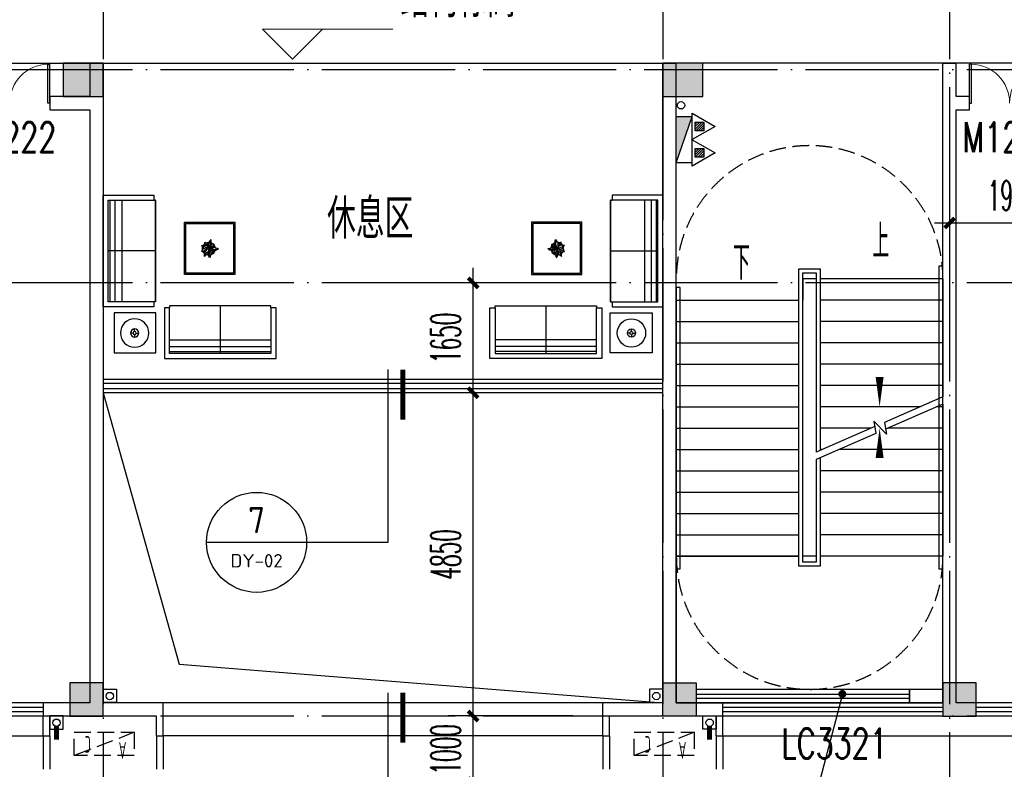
# Model space of a CAD drawing. Extents: x 1779708 to 7299578, y -1121471 to 88434.
# Tile 409 of 656: x 4607716 to 4622488, y -974643 to -963393. Entities that reach past the tile are written whole.
import ezdxf
from ezdxf.enums import TextEntityAlignment as Align

# ---------------------------------------------------------------- set-up
doc = ezdxf.new("R2010")
doc.units = 0
doc.header["$LTSCALE"] = 1000
doc.header["$MEASUREMENT"] = 0
doc.linetypes.add('DASH', pattern=[0.35, 0.25, -0.1])
doc.linetypes.add('DOTE', pattern=[2.42, 2, -0.2, 0.02, -0.2])
doc.layers.get('0').update_dxf_attribs({"linetype": 'CONTINUOUS'})
doc.layers.get('Defpoints').update_dxf_attribs({"linetype": 'CONTINUOUS'})
for name, color, linetype in [('11111111111111111111111111111', 50, 'DASH'), ('DIM_IDEN', 3, 'CONTINUOUS'), ('DIM_LEAD', 3, 'CONTINUOUS'), ('DIM_SYMB', 3, 'CONTINUOUS'), ('DIM_污水', 3, 'CONTINUOUS'), ('DOTE', 1, 'DOTE'), ('EQUIP_灭火器', 7, 'CONTINUOUS'), ('FUR', 9, 'CONTINUOUS'), ('P_PS_DIM', 1, 'CONTINUOUS'), ('PIPE-雨水', 4, 'CONTINUOUS'), ('PUB_DIM', 3, 'CONTINUOUS'), ('PUB_TEXT', 7, 'CONTINUOUS'), ('SPACE', 7, 'CONTINUOUS'), ('STAIR', 2, 'CONTINUOUS'), ('WALL', 255, 'CONTINUOUS'), ('WINDOW', 2, 'CONTINUOUS'), ('WINDOW_TEXT', 7, 'CONTINUOUS'), ('修改', 6, 'CONTINUOUS'), ('墙柱', 2, 'CONTINUOUS'), ('室外构件', 4, 'CONTINUOUS'), ('栏杆', 6, 'CONTINUOUS'), ('看线', 3, 'CONTINUOUS'), ('空调机位表示', 70, 'CONTINUOUS'), ('道路', 33, 'CONTINUOUS')]:
    doc.layers.add(name, color=color, linetype=linetype)
doc.layers.add('DIM_ELEV', color=3, linetype='CONTINUOUS', lineweight=13)
doc.styles.add('_TCH_DIM', font='SIMPLEX.shx', dxfattribs={"width": 0.7, "bigfont": 'GBCBIG.shx'})
doc.styles.add('_TCH_DIM_T3', font='SIMPLEX.shx', dxfattribs={"width": 0.494118, "bigfont": 'GBCBIG.shx'})
doc.styles.add('_TCH_SPACE', font='SIMPLEX', dxfattribs={"height": 5, "bigfont": 'GBCBIG'})
doc.styles.add('_TCH_WINDOW', font='SIMPLEX', dxfattribs={"height": 3.5, "bigfont": 'GBCBIG'})
doc.styles.get("Standard").update_dxf_attribs({"font": 'GBENOR', "bigfont": 'GBCBIG'})
doc.dimstyles.new('_TCH_ARCH&&150', dxfattribs={"dimtxt": 446.25, "dimasz": 150, "dimexe": 375, "dimexo": 450, "dimgap": 189.375, "dimtad": 1, "dimdec": 0, "dimzin": 0, "dimdsep": 46, "dimtxsty": '_TCH_DIM_T3', "dimblk": 'ARCHTICK', "dimcen": 0.09, "dimdle": 225, "dimclrt": 7, "dimazin": 2, "dimtfac": 1, "dimtdec": 0, "dimtix": 1, "dimtmove": 2, "dimatfit": 3, "dimfxl": 250, "dimtolj": 1, "dimtzin": 0, "dimarcsym": 0})

# ---------------------------------------------------------------- blocks, each defined once
blk = doc.blocks.new('A$C159220C3')
at = {"layer": 'DOTE'}
for p, q in [((42800, 149200), (42800, 7200)), ((51200, 149200), (51200, 7200)), ((55500, 149200), (55500, 7200)), ((86800, 105900), (7200, 105900)), ((86800, 102700), (7200, 102700)), ((86800, 96200), (7200, 96200))]:
    blk.add_line(p, q, dxfattribs=at)
blk = doc.blocks.new('A$C46E9187A')
at = {"layer": '空调机位表示', "linetype": 'DASH'}
blk.add_lwpolyline([(0, 0), (0, 350), (900, 350), (900, 0)], close=True, dxfattribs=at)
blk.add_lwpolyline([(0, 0), (900, 350)], dxfattribs=at)
at = {"layer": '空调机位表示', "width": 0.6}
for s, p in [('A', (118, 145)), ('C', (651, 55))]:
    blk.add_text(s, height=250, dxfattribs=at).set_placement(p)
blk = doc.blocks.new('A$C66903B95')
at = {"layer": '墙柱'}
h = blk.add_hatch(color=256, dxfattribs=at)
h.paths.add_polyline_path([(24950, 51000), (25450, 51000), (25450, 50500), (24950, 50500)])
h.paths.add_polyline_path([(66900, 12800), (67500, 12800), (67500, 13400), (66900, 13400)])
h.paths.add_polyline_path([(16600, 12800), (17100, 12800), (17100, 13300), (16600, 13300)])
h.paths.add_polyline_path([(27130, 15100), (27130, 15400), (26330, 15400), (26330, 15100)])
h.paths.add_polyline_path([(54500, 0), (55000, 0), (55000, 500), (54500, 500)])
h.paths.add_polyline_path([(16600, 51000), (17100, 51000), (17100, 50500), (16600, 50500)])
h.paths.add_polyline_path([(42000, 41700), (42600, 41700), (42600, 41200), (42000, 41200)])
h.paths.add_polyline_path([(58500, 32900), (59100, 32900), (59100, 32400), (58500, 32400)])
h.paths.add_polyline_path([(13000, 44800), (13500, 44800), (13500, 44200), (13000, 44200)])
h.paths.add_polyline_path([(66700, 37100), (67200, 37100), (67200, 36600), (66700, 36600)])
h.paths.add_polyline_path([(20700, 19400), (21200, 19400), (21200, 19900), (20700, 19900)])
h.paths.add_polyline_path([(20700, 26000), (21200, 26000), (21200, 26500), (20700, 26500)])
h.paths.add_polyline_path([(13000, 31800), (13500, 31800), (13500, 32400), (13000, 32400)])
h.paths.add_polyline_path([(20700, 38200), (21200, 38200), (21200, 37700), (20700, 37700)])
h.paths.add_polyline_path([(13000, 51000), (13500, 51000), (13500, 50500), (13000, 50500)])
h.paths.add_polyline_path([(74900, 12800), (75600, 12800), (75600, 13400), (74900, 13400)])
h.paths.add_polyline_path([(54900, 24500), (54400, 24500), (54400, 25000), (54900, 25000)])
h.paths.add_polyline_path([(74900, 41700), (75600, 41700), (75600, 41200), (74900, 41200)])
h.paths.add_polyline_path([(500, 44750), (1000, 44750), (1000, 44250), (500, 44250)])
h.paths.add_polyline_path([(500, 31850), (1000, 31850), (1000, 32350), (500, 32350)])
h.paths.add_polyline_path([(8400, 12800), (8900, 12800), (8900, 13300), (8400, 13300)])
h.paths.add_polyline_path([(66900, 24400), (67500, 24400), (67500, 25000), (66900, 25000)])
h.paths.add_polyline_path([(74900, 25000), (75600, 25000), (75600, 24400), (74900, 24400)])
h.paths.add_polyline_path([(58500, 25000), (59100, 25000), (59100, 24400), (58500, 24400)])
h.paths.add_polyline_path([(66700, 32900), (67200, 32900), (67200, 32400), (66700, 32400)])
h.paths.add_polyline_path([(54400, 32900), (54900, 32900), (54900, 32400), (54400, 32400)])
h.paths.add_polyline_path([(50150, 12800), (50650, 12800), (50650, 13300), (50150, 13300)])
h.paths.add_polyline_path([(46200, 51000), (46700, 51000), (46700, 50500), (46200, 50500)])
h.paths.add_polyline_path([(42500, 38200), (42000, 38200), (42000, 37700), (42500, 37700)])
h.paths.add_polyline_path([(42500, 51000), (42000, 51000), (42000, 50500), (42500, 50500)])
h.paths.add_polyline_path([(24900, 38200), (25400, 38200), (25400, 37700), (24900, 37700)])
h.paths.add_polyline_path([(20700, 31850), (21200, 31850), (21200, 32350), (20700, 32350)])
h.paths.add_polyline_path([(13000, 37600), (13500, 37600), (13500, 38200), (13000, 38200)])
h.paths.add_polyline_path([(16600, 26000), (17100, 26000), (17100, 26500), (16600, 26500)])
h.paths.add_polyline_path([(8200, 26000), (8700, 26000), (8700, 26500), (8200, 26500)])
h.paths.add_polyline_path([(500, 26000), (1000, 26000), (1000, 26500), (500, 26500)])
h.paths.add_polyline_path([(16500, 19300), (17100, 19300), (17100, 19900), (16500, 19900)])
h.paths.add_polyline_path([(8400, 19300), (8900, 19300), (8900, 19900), (8400, 19900)])
h.paths.add_polyline_path([(74900, 38500), (75600, 38500), (75600, 38000), (74900, 38000)])
h.paths.add_polyline_path([(75100, 51000), (75600, 51000), (75600, 50500), (75100, 50500)])
h.paths.add_polyline_path([(66850, 41800), (67550, 41800), (67550, 41200), (66850, 41200)])
h.paths.add_polyline_path([(66850, 51000), (67550, 51000), (67550, 50500), (66850, 50500)])
h.paths.add_polyline_path([(58450, 41800), (59150, 41800), (59150, 41200), (58450, 41200)])
h.paths.add_polyline_path([(58550, 51000), (59050, 51000), (59050, 50500), (58550, 50500)])
h.paths.add_polyline_path([(50150, 38200), (50650, 38200), (50650, 37700), (50150, 37700)])
h.paths.add_polyline_path([(50100, 41700), (50700, 41700), (50700, 41200), (50100, 41200)])
h.paths.add_polyline_path([(50150, 51000), (50650, 51000), (50650, 50500), (50150, 50500)])
h.paths.add_polyline_path([(33100, 38200), (33600, 38200), (33600, 37700), (33100, 37700)])
h.paths.add_polyline_path([(33000, 41700), (33600, 41700), (33600, 41200), (33000, 41200)])
h.paths.add_polyline_path([(24900, 41700), (25500, 41700), (25500, 41200), (24900, 41200)])
h.paths.add_polyline_path([(500, 38200), (1000, 38200), (1000, 37700), (500, 37700)])
h.paths.add_polyline_path([(16500, 41800), (17100, 41800), (17100, 41200), (16500, 41200)])
h.paths.add_polyline_path([(33100, 51000), (33600, 51000), (33600, 50500), (33100, 50500)])
h.paths.add_polyline_path([(500, 51000), (1000, 51000), (1000, 50500), (500, 50500)])
h.paths.add_polyline_path([(74900, 9300), (75600, 9300), (75600, 9800), (74900, 9800)])
h.paths.add_polyline_path([(74900, 0), (75600, 0), (75600, 500), (74900, 500)])
h.paths.add_polyline_path([(66900, 9300), (67500, 9300), (67500, 9800), (66900, 9800)])
h.paths.add_polyline_path([(66950, 0), (67450, 0), (67450, 500), (66950, 500)])
h.paths.add_polyline_path([(58500, 12800), (59100, 12800), (59100, 13400), (58500, 13400)])
h.paths.add_polyline_path([(58500, 9300), (59100, 9300), (59100, 9800), (58500, 9800)])
h.paths.add_polyline_path([(58550, 0), (59050, 0), (59050, 500), (58550, 500)])
h.paths.add_polyline_path([(50100, 9300), (50700, 9300), (50700, 9800), (50100, 9800)])
h.paths.add_polyline_path([(50150, 0), (50650, 0), (50650, 500), (50150, 500)])
h.paths.add_polyline_path([(42000, 12800), (42500, 12800), (42500, 13300), (42000, 13300)])
h.paths.add_polyline_path([(42000, 9300), (42600, 9300), (42600, 9800), (42000, 9800)])
h.paths.add_polyline_path([(33100, 12800), (33600, 12800), (33600, 13300), (33100, 13300)])
h.paths.add_polyline_path([(25060, 12800), (25660, 12800), (25660, 13200), (25060, 13200)])
h.paths.add_polyline_path([(33000, 9300), (33600, 9300), (33600, 9800), (33000, 9800)])
h.paths.add_polyline_path([(24900, 9300), (25500, 9300), (25500, 9800), (24900, 9800)])
h.paths.add_polyline_path([(0, 12500), (700, 12500), (700, 13000), (0, 13000)])
h.paths.add_polyline_path([(0, 9300), (700, 9300), (700, 9800), (0, 9800)])
h.paths.add_polyline_path([(8100, 9300), (8700, 9300), (8700, 9800), (8100, 9800)])
h.paths.add_polyline_path([(16500, 9300), (17100, 9300), (17100, 9800), (16500, 9800)])
h.paths.add_polyline_path([(42000, 0), (42500, 0), (42500, 500), (42000, 500)])
h.paths.add_polyline_path([(33100, 0), (33600, 0), (33600, 500), (33100, 500)])
h.paths.add_polyline_path([(24950, 0), (25450, 0), (25450, 500), (24950, 500)])
h.paths.add_polyline_path([(16500, 0), (17100, 0), (17100, 500), (16500, 500)])
h.paths.add_polyline_path([(8100, 0), (8700, 0), (8700, 500), (8100, 500)])
h.paths.add_polyline_path([(0, 0), (500, 0), (500, 500), (0, 500)])
h.paths.add_polyline_path([(24950, 87000), (25450, 87000), (25450, 87500), (24950, 87500)])
h.paths.add_polyline_path([(66900, 125200), (67500, 125200), (67500, 124600), (66900, 124600)])
h.paths.add_polyline_path([(16600, 125200), (17100, 125200), (17100, 124700), (16600, 124700)])
h.paths.add_polyline_path([(27130, 122900), (27130, 122600), (26330, 122600), (26330, 122900)])
h.paths.add_polyline_path([(54500, 138000), (55000, 138000), (55000, 137500), (54500, 137500)])
h.paths.add_polyline_path([(16600, 87000), (17100, 87000), (17100, 87500), (16600, 87500)])
h.paths.add_polyline_path([(42000, 96300), (42600, 96300), (42600, 96800), (42000, 96800)])
h.paths.add_polyline_path([(58500, 105100), (59100, 105100), (59100, 105600), (58500, 105600)])
h.paths.add_polyline_path([(13000, 93200), (13500, 93200), (13500, 93800), (13000, 93800)])
h.paths.add_polyline_path([(66700, 100900), (67200, 100900), (67200, 101400), (66700, 101400)])
h.paths.add_polyline_path([(20700, 118600), (21200, 118600), (21200, 118100), (20700, 118100)])
h.paths.add_polyline_path([(20700, 112000), (21200, 112000), (21200, 111500), (20700, 111500)])
h.paths.add_polyline_path([(13000, 106200), (13500, 106200), (13500, 105600), (13000, 105600)])
h.paths.add_polyline_path([(20700, 99800), (21200, 99800), (21200, 100300), (20700, 100300)])
h.paths.add_polyline_path([(13000, 87000), (13500, 87000), (13500, 87500), (13000, 87500)])
h.paths.add_polyline_path([(74900, 125200), (75600, 125200), (75600, 124600), (74900, 124600)])
h.paths.add_polyline_path([(54900, 113500), (54400, 113500), (54400, 113000), (54900, 113000)])
h.paths.add_polyline_path([(74900, 96300), (75600, 96300), (75600, 96800), (74900, 96800)])
h.paths.add_polyline_path([(500, 93250), (1000, 93250), (1000, 93750), (500, 93750)])
h.paths.add_polyline_path([(500, 106150), (1000, 106150), (1000, 105650), (500, 105650)])
h.paths.add_polyline_path([(8400, 125200), (8900, 125200), (8900, 124700), (8400, 124700)])
h.paths.add_polyline_path([(66900, 113600), (67500, 113600), (67500, 113000), (66900, 113000)])
h.paths.add_polyline_path([(74900, 113000), (75600, 113000), (75600, 113600), (74900, 113600)])
h.paths.add_polyline_path([(58500, 113000), (59100, 113000), (59100, 113600), (58500, 113600)])
h.paths.add_polyline_path([(66700, 105100), (67200, 105100), (67200, 105600), (66700, 105600)])
h.paths.add_polyline_path([(54400, 105100), (54900, 105100), (54900, 105600), (54400, 105600)])
h.paths.add_polyline_path([(50150, 125200), (50650, 125200), (50650, 124700), (50150, 124700)])
h.paths.add_polyline_path([(46200, 87000), (46700, 87000), (46700, 87500), (46200, 87500)])
h.paths.add_polyline_path([(42500, 99800), (42000, 99800), (42000, 100300), (42500, 100300)])
h.paths.add_polyline_path([(42500, 87000), (42000, 87000), (42000, 87500), (42500, 87500)])
h.paths.add_polyline_path([(24900, 99800), (25400, 99800), (25400, 100300), (24900, 100300)])
h.paths.add_polyline_path([(20700, 106150), (21200, 106150), (21200, 105650), (20700, 105650)])
h.paths.add_polyline_path([(13000, 100400), (13500, 100400), (13500, 99800), (13000, 99800)])
h.paths.add_polyline_path([(16600, 112000), (17100, 112000), (17100, 111500), (16600, 111500)])
h.paths.add_polyline_path([(8200, 112000), (8700, 112000), (8700, 111500), (8200, 111500)])
h.paths.add_polyline_path([(500, 112000), (1000, 112000), (1000, 111500), (500, 111500)])
h.paths.add_polyline_path([(16500, 118700), (17100, 118700), (17100, 118100), (16500, 118100)])
h.paths.add_polyline_path([(8400, 118700), (8900, 118700), (8900, 118100), (8400, 118100)])
h.paths.add_polyline_path([(74900, 99500), (75600, 99500), (75600, 100000), (74900, 100000)])
h.paths.add_polyline_path([(75100, 87000), (75600, 87000), (75600, 87500), (75100, 87500)])
h.paths.add_polyline_path([(66850, 96200), (67550, 96200), (67550, 96800), (66850, 96800)])
h.paths.add_polyline_path([(66850, 87000), (67550, 87000), (67550, 87500), (66850, 87500)])
h.paths.add_polyline_path([(58450, 96200), (59150, 96200), (59150, 96800), (58450, 96800)])
h.paths.add_polyline_path([(58550, 87000), (59050, 87000), (59050, 87500), (58550, 87500)])
h.paths.add_polyline_path([(50150, 99800), (50650, 99800), (50650, 100300), (50150, 100300)])
h.paths.add_polyline_path([(50100, 96300), (50700, 96300), (50700, 96800), (50100, 96800)])
h.paths.add_polyline_path([(50150, 87000), (50650, 87000), (50650, 87500), (50150, 87500)])
h.paths.add_polyline_path([(33100, 99800), (33600, 99800), (33600, 100300), (33100, 100300)])
h.paths.add_polyline_path([(33000, 96300), (33600, 96300), (33600, 96800), (33000, 96800)])
h.paths.add_polyline_path([(24900, 96300), (25500, 96300), (25500, 96800), (24900, 96800)])
h.paths.add_polyline_path([(500, 99800), (1000, 99800), (1000, 100300), (500, 100300)])
h.paths.add_polyline_path([(16500, 96200), (17100, 96200), (17100, 96800), (16500, 96800)])
h.paths.add_polyline_path([(33100, 87000), (33600, 87000), (33600, 87500), (33100, 87500)])
h.paths.add_polyline_path([(500, 87000), (1000, 87000), (1000, 87500), (500, 87500)])
h.paths.add_polyline_path([(74900, 128700), (75600, 128700), (75600, 128200), (74900, 128200)])
h.paths.add_polyline_path([(74900, 138000), (75600, 138000), (75600, 137500), (74900, 137500)])
h.paths.add_polyline_path([(66900, 128700), (67500, 128700), (67500, 128200), (66900, 128200)])
h.paths.add_polyline_path([(66950, 138000), (67450, 138000), (67450, 137500), (66950, 137500)])
h.paths.add_polyline_path([(58500, 125200), (59100, 125200), (59100, 124600), (58500, 124600)])
h.paths.add_polyline_path([(58500, 128700), (59100, 128700), (59100, 128200), (58500, 128200)])
h.paths.add_polyline_path([(58550, 138000), (59050, 138000), (59050, 137500), (58550, 137500)])
h.paths.add_polyline_path([(50100, 128700), (50700, 128700), (50700, 128200), (50100, 128200)])
h.paths.add_polyline_path([(50150, 138000), (50650, 138000), (50650, 137500), (50150, 137500)])
h.paths.add_polyline_path([(42000, 125200), (42500, 125200), (42500, 124700), (42000, 124700)])
h.paths.add_polyline_path([(42000, 128700), (42600, 128700), (42600, 128200), (42000, 128200)])
h.paths.add_polyline_path([(33100, 125200), (33600, 125200), (33600, 124700), (33100, 124700)])
h.paths.add_polyline_path([(25060, 125200), (25660, 125200), (25660, 124800), (25060, 124800)])
h.paths.add_polyline_path([(33000, 128700), (33600, 128700), (33600, 128200), (33000, 128200)])
h.paths.add_polyline_path([(24900, 128700), (25500, 128700), (25500, 128200), (24900, 128200)])
h.paths.add_polyline_path([(0, 125500), (700, 125500), (700, 125000), (0, 125000)])
h.paths.add_polyline_path([(0, 128700), (700, 128700), (700, 128200), (0, 128200)])
h.paths.add_polyline_path([(8100, 128700), (8700, 128700), (8700, 128200), (8100, 128200)])
h.paths.add_polyline_path([(16500, 128700), (17100, 128700), (17100, 128200), (16500, 128200)])
h.paths.add_polyline_path([(42000, 138000), (42500, 138000), (42500, 137500), (42000, 137500)])
h.paths.add_polyline_path([(33100, 138000), (33600, 138000), (33600, 137500), (33100, 137500)])
h.paths.add_polyline_path([(24950, 138000), (25450, 138000), (25450, 137500), (24950, 137500)])
h.paths.add_polyline_path([(16500, 138000), (17100, 138000), (17100, 137500), (16500, 137500)])
h.paths.add_polyline_path([(8100, 138000), (8700, 138000), (8700, 137500), (8100, 137500)])
h.paths.add_polyline_path([(0, 138000), (500, 138000), (500, 137500), (0, 137500)])
for points in [[(33000, 96300), (33600, 96300), (33600, 96800), (33000, 96800)], [(42000, 96300), (42600, 96300), (42600, 96800), (42000, 96800)], [(33100, 87000), (33600, 87000), (33600, 87500), (33100, 87500)], [(42500, 87000), (42000, 87000), (42000, 87500), (42500, 87500)], [(46200, 87000), (46700, 87000), (46700, 87500), (46200, 87500)]]:
    blk.add_lwpolyline(points, close=True, dxfattribs=at)
blk = doc.blocks.new('a1')
at = {"layer": '11111111111111111111111111111'}
for p, q in [((59122, 49136), (59122, 48936)), ((59322, 49136), (59122, 49136)), ((59322, 48936), (59322, 49136)), ((59122, 48936), (59322, 48936))]:
    blk.add_line(p, q, dxfattribs=at)
blk = doc.blocks.new('$TwtSys$00000545')
h = blk.add_hatch()
h.set_pattern_fill('ANSI31', color=256, scale=200, angle=180, style=0)
h.set_pattern_definition([(225, (199409.273, 63921.482), (17.6776695, -17.6776695), [])])
h.paths.add_polyline_path([(65, 174), (-65, 174), (-65, 44), (65, 44)])
for p, q in [((0, 344), (-198, 0)), ((198, 0), (0, 344)), ((-198, 0), (198, 0))]:
    blk.add_line(p, q)
blk.add_lwpolyline([(65, 174), (-65, 174), (-65, 44), (65, 44)], close=True)
blk = doc.blocks.new('$WINLIB2D$00000001')
at = {"color": 0}
for points in [[(-0.5, 0.5), (-0.5, -0.5)], [(-0.5, 0.5), (0.5, 0.5)], [(0.5, -0.5), (0.5, 0.5)], [(0.5, 0.1667), (-0.5, 0.1667)], [(0.5, -0.1667), (-0.5, -0.1667)], [(-0.5, -0.5), (0.5, -0.5)]]:
    blk.add_lwpolyline(points, dxfattribs=at)
blk = doc.blocks.new('$plan$00002595')
at = {"layer": 'FUR'}
for p, q in [((2519, 1538), (995, 1538)), ((995, 1538), (995, 852)), ((995, 1512), (2519, 1512)), ((1757, 826), (1757, 1538)), ((2519, 852), (2519, 1538)), ((995, 1436), (2519, 1436)), ((995, 1334), (2519, 1334)), ((450, 1232), (412, 1232)), ((473, 1255), (473, 1293)), ((473, 1210), (473, 1171)), ((496, 1232), (534, 1232)), ((76, 762), (76, -762)), ((762, 762), (76, 762)), ((102, -762), (102, 762)), ((178, -762), (178, 762)), ((279, -762), (279, 762)), ((1955, 335), (1240, 335)), ((1240, 335), (1240, -413)), ((1955, -413), (1955, 335)), ((787, 0), (76, 0)), ((1495, 11), (1480, 9)), ((1480, 9), (1486, -6)), ((1491, 4), (1517, -7)), ((1508, 13), (1495, 11)), ((1523, 13), (1508, 13)), ((1535, 69), (1523, 82)), ((1523, 82), (1523, 66)), ((1523, 66), (1524, 28)), ((1541, 3), (1523, 13)), ((1524, 28), (1536, 7)), ((1557, 53), (1535, 69)), ((1540, 40), (1535, 55)), ((1536, 7), (1549, -8)), ((1542, 34), (1540, 40)), ((1550, 27), (1542, 34)), ((1563, 22), (1550, 27)), ((1568, 42), (1557, 53)), ((1575, 9), (1563, 22)), ((1581, 28), (1568, 42)), ((1579, -11), (1575, 9)), ((1580, 43), (1578, 34)), ((1582, 63), (1580, 43)), ((1587, 10), (1581, 28)), ((1585, 81), (1582, 63)), ((1593, 94), (1585, 81)), ((1597, 18), (1587, 2)), ((1591, -21), (1587, 10)), ((1590, -13), (1600, 3)), ((1604, 98), (1593, 94)), ((1596, 74), (1600, 51)), ((1602, 38), (1597, 18)), ((1600, 51), (1602, 38)), ((1600, 3), (1612, 21)), ((1605, 95), (1604, 98)), ((1607, 79), (1605, 95)), ((1610, 69), (1607, 79)), ((1619, 59), (1610, 69)), ((1612, 21), (1633, 30)), ((1615, 22), (1620, 32)), ((1623, 48), (1619, 59)), ((1620, 32), (1623, 48)), ((1630, 5), (1633, 14)), ((1630, -8), (1630, 5)), ((1633, 30), (1650, 33)), ((1646, 6), (1642, -14)), ((1653, 24), (1646, 6)), ((1650, 33), (1666, 36)), ((1666, 36), (1653, 24)), ((1491, -64), (1478, -80)), ((1478, -80), (1501, -79)), ((1486, -6), (1489, -14)), ((1489, -14), (1503, -31)), ((1504, -48), (1491, -64)), ((1516, -61), (1495, -75)), ((1501, -79), (1519, -84)), ((1503, -31), (1513, -34)), ((1514, -35), (1504, -48)), ((1527, -30), (1514, -35)), ((1532, -57), (1516, -61)), ((1517, -7), (1528, -11)), ((1519, -84), (1539, -81)), ((1544, -26), (1527, -30)), ((1528, -11), (1558, -26)), ((1531, -105), (1528, -129)), ((1528, -129), (1537, -126)), ((1540, -87), (1531, -105)), ((1551, -48), (1532, -57)), ((1537, -126), (1552, -123)), ((1539, -81), (1557, -75)), ((1548, -79), (1540, -87)), ((1563, -27), (1544, -26)), ((1558, -98), (1544, -105)), ((1549, -8), (1559, -24)), ((1566, -44), (1551, -48)), ((1552, -123), (1562, -110)), ((1557, -75), (1565, -64)), ((1566, -88), (1558, -98)), ((1559, -24), (1580, -35)), ((1562, -110), (1576, -97)), ((1565, -64), (1576, -55)), ((1581, -33), (1566, -44)), ((1574, -75), (1566, -88)), ((1576, -70), (1579, -50)), ((1576, -55), (1578, -51)), ((1576, -96), (1576, -70)), ((1580, -116), (1576, -96)), ((1587, -32), (1579, -11)), ((1579, -50), (1585, -30)), ((1580, -35), (1587, -32)), ((1589, -139), (1580, -116)), ((1585, -30), (1605, -48)), ((1585, -32), (1596, -66)), ((1587, -34), (1591, -21)), ((1589, -32), (1598, -21)), ((1589, -35), (1589, -32)), ((1605, -33), (1589, -35)), ((1600, -152), (1589, -139)), ((1591, -35), (1618, -36)), ((1596, -66), (1607, -95)), ((1598, -21), (1612, -13)), ((1619, -50), (1602, -46)), ((1616, -27), (1605, -33)), ((1605, -48), (1622, -77)), ((1608, -113), (1605, -135)), ((1605, -135), (1608, -145)), ((1607, -95), (1608, -113)), ((1630, -64), (1611, -59)), ((1612, -13), (1625, -15)), ((1619, -144), (1615, -171)), ((1631, -27), (1616, -27)), ((1618, -36), (1640, -35)), ((1634, -51), (1619, -50)), ((1625, -115), (1619, -144)), ((1622, -77), (1625, -115)), ((1637, -100), (1623, -92)), ((1625, -15), (1630, -8)), ((1642, -71), (1630, -64)), ((1642, -14), (1631, -27)), ((1669, -51), (1634, -51)), ((1650, -101), (1637, -100)), ((1640, -13), (1656, -9)), ((1640, -35), (1650, -26)), ((1640, -52), (1653, -60)), ((1649, -82), (1642, -71)), ((1654, -88), (1649, -82)), ((1650, -26), (1659, -24)), ((1668, -101), (1650, -101)), ((1653, -60), (1666, -76)), ((1656, -9), (1679, -6)), ((1659, -24), (1684, -22)), ((1666, -76), (1667, -90)), ((1667, -90), (1668, -101)), ((1693, -42), (1669, -51)), ((1679, -6), (1698, -12)), ((1684, -22), (1699, -29)), ((1718, -34), (1693, -42)), ((1698, -12), (1707, -24)), ((1707, -24), (1719, -27)), ((1730, -28), (1718, -34)), ((1719, -27), (1730, -28)), ((1615, -171), (1600, -152)), ((1240, -413), (1955, -413)), ((76, -762), (762, -762))]:
    blk.add_line(p, q, dxfattribs=at)
for points in [[(792, 930), (164, 930), (164, 1530), (792, 1530)], [(2519, 852), (2519, 826), (995, 826), (995, 852), (919, 852), (919, 1614), (2596, 1614), (2596, 852)], [(787, 762), (762, 762), (762, 838), (0, 838), (0, -838), (762, -838), (762, -762), (787, -762)], [(787, 762), (787, 762), (787, -762), (762, -762), (787, -762)], [(1975, -433), (1975, 355), (1220, 355), (1220, -433)]]:
    blk.add_lwpolyline(points, close=True, dxfattribs=at)
for radius in [213, 61, 22.9]:
    blk.add_circle((473, 1232), radius, dxfattribs=at)
for radius, start, end in [(96, 130.6606, 151.3393), (88, 135.0835, 147.5023), (96, 92.503, 110.4563), (88, 93.2699, 107.4002), (96, 44.8021, 69.1804), (88, 48.4756, 65.3347), (88, 17.9864, 40.5771), (96, 17.123, 40.9816), (96, 169.7038, 196.1281), (88, 174.1886, 192.4028), (96, 208.3455, 234.4541), (88, 213.3868, 232.0756), (96, 248.5862, 269.7442), (88, 250.6559, 267.5058), (96, 292.9768, 315.8473), (88, 296.2761, 311.1349), (88, 332.6899, 349.5345), (96, 326.9563, 352.295)]:
    blk.add_arc((1586, -34), radius, start, end, dxfattribs=at)
blk = doc.blocks.new('_ArchTick')
at = {"color": 0, "linetype": 'ByBlock', "const_width": 0.4}
blk.add_lwpolyline([(-0.5, -0.5), (0.5, 0.5)], dxfattribs=at)
blk = doc.blocks.new('*D6088')
at = {"layer": 'Defpoints', "color": 0, "transparency": 16777216}
for p in [(4614519, -973843), (4616467, -973843), (4616467, -974843)]:
    blk.add_point(p, dxfattribs=at)
at = {"layer": 'PUB_DIM', "color": 0, "lineweight": -2, "transparency": 16777216}
for p, q in [((4614519, -973843), (4614519, -973693)), ((4616017, -973843), (4614144, -973843)), ((4614519, -974843), (4614519, -973843)), ((4616017, -974843), (4614144, -974843)), ((4614519, -974843), (4614519, -974993))]:
    blk.add_line(p, q, dxfattribs=at)
at = {"layer": 'PUB_DIM', "color": 0, "lineweight": -2, "transparency": 16777216, "xscale": 150, "yscale": 150, "zscale": 150}
for p, rotation in [((4614519, -973843), 270), ((4614519, -974843), 90)]:
    blk.add_blockref('_ArchTick', p, dxfattribs=dict(at, rotation=rotation))
at = {"layer": 'PUB_DIM', "color": 7, "transparency": 16777216, "insert": (4614106, -974343), "char_height": 446.2, "attachment_point": 5, "rotation": 90, "style": '_TCH_DIM_T3'}
blk.add_mtext('\\A1;1000', dxfattribs=at)
blk = doc.blocks.new('*D6089')
at = {"layer": 'Defpoints', "color": 0, "transparency": 16777216}
for p in [(4614519, -968993), (4616467, -968993), (4616467, -973843)]:
    blk.add_point(p, dxfattribs=at)
at = {"layer": 'PUB_DIM', "color": 0, "lineweight": -2, "transparency": 16777216}
for p, q in [((4614519, -974068), (4614519, -968768)), ((4616017, -968993), (4614144, -968993)), ((4616017, -973843), (4614144, -973843))]:
    blk.add_line(p, q, dxfattribs=at)
at = {"layer": 'PUB_DIM', "color": 0, "lineweight": -2, "transparency": 16777216, "xscale": 150, "yscale": 150, "zscale": 150}
for p, rotation in [((4614519, -968993), 90), ((4614519, -973843), 270)]:
    blk.add_blockref('_ArchTick', p, dxfattribs=dict(at, rotation=rotation))
at = {"layer": 'PUB_DIM', "color": 7, "transparency": 16777216, "insert": (4614106, -971418), "char_height": 446.2, "attachment_point": 5, "rotation": 90, "style": '_TCH_DIM_T3'}
blk.add_mtext('\\A1;4850', dxfattribs=at)
blk = doc.blocks.new('*D6090')
at = {"layer": 'Defpoints', "color": 0, "transparency": 16777216}
for p in [(4614519, -967343), (4616467, -967343), (4616467, -968993)]:
    blk.add_point(p, dxfattribs=at)
at = {"layer": 'PUB_DIM', "color": 0, "lineweight": -2, "transparency": 16777216}
for p, q in [((4614519, -969218), (4614519, -967118)), ((4616017, -967343), (4614144, -967343)), ((4616017, -968993), (4614144, -968993))]:
    blk.add_line(p, q, dxfattribs=at)
at = {"layer": 'PUB_DIM', "color": 0, "lineweight": -2, "transparency": 16777216, "xscale": 150, "yscale": 150, "zscale": 150}
for p, rotation in [((4614519, -967343), 90), ((4614519, -968993), 270)]:
    blk.add_blockref('_ArchTick', p, dxfattribs=dict(at, rotation=rotation))
at = {"layer": 'PUB_DIM', "color": 7, "transparency": 16777216, "insert": (4614106, -968168), "char_height": 446.2, "attachment_point": 5, "rotation": 90, "style": '_TCH_DIM_T3'}
blk.add_mtext('\\A1;1650', dxfattribs=at)
blk = doc.blocks.new('$DorLib2D$00000002')
for p, q in [((-0.5, 0), (-0.5, 0.4875)), ((-0.475, 0.4875), (-0.5, 0.4875)), ((-0.475, 0), (-0.475, 0.4875)), ((0.475, 0), (0.475, 0.4875)), ((0.475, 0.4875), (0.5, 0.4875)), ((0.5, 0), (0.5, 0.4875)), ((-0.5, 0), (-0.475, 0)), ((0.5, 0), (0.475, 0))]:
    blk.add_line(p, q)
at = {"lineweight": 13}
for centre, start, end in [((-0.4875, 0), 0, 88.53072), ((0.4875, 0), 91.46928, 180)]:
    blk.add_arc(centre, 0.4875, start, end, dxfattribs=at)
blk = doc.blocks.new('*D6612')
at = {"layer": 'Defpoints', "color": 0, "transparency": 16777216}
for p in [(4621667, -964743), (4623567, -964743), (4623567, -966443)]:
    blk.add_point(p, dxfattribs=at)
at = {"layer": 'PUB_DIM', "color": 0, "lineweight": -2, "transparency": 16777216}
for p, q in [((4621667, -965193), (4621667, -966818)), ((4623567, -965193), (4623567, -966818)), ((4621442, -966443), (4623792, -966443))]:
    blk.add_line(p, q, dxfattribs=at)
at = {"layer": 'PUB_DIM', "color": 0, "lineweight": -2, "transparency": 16777216, "xscale": 150, "yscale": 150, "zscale": 150, "rotation": 180}
blk.add_blockref('_ArchTick', (4621667, -966443), dxfattribs=at)
at = {"layer": 'PUB_DIM', "color": 0, "lineweight": -2, "transparency": 16777216, "xscale": 150, "yscale": 150, "zscale": 150}
blk.add_blockref('_ArchTick', (4623567, -966443), dxfattribs=at)
at = {"layer": 'PUB_DIM', "color": 7, "transparency": 16777216, "insert": (4622617, -966031), "char_height": 446.2, "attachment_point": 5, "style": '_TCH_DIM_T3'}
blk.add_mtext('\\A1;1900', dxfattribs=at)

msp = doc.modelspace()

# ---------------------------------------------------------------- linework, layer by layer
at = {"color": 1}
for p, q in [((4617567.1, -964843.3), (4617807.1, -964843.3)), ((4617567.1, -965543.3), (4617567.1, -964843.3)), ((4617567.1, -965543.3), (4617807.1, -964843.3)), ((4617807.1, -965543.3), (4617807.1, -964843.3)), ((4617807.1, -965543.3), (4617567.1, -965543.3))]:
    msp.add_line(p, q, dxfattribs=at)
msp.add_solid([(4617567.1, -964843.3), (4617807.1, -964843.3), (4617567.1, -965543.3)], dxfattribs=at)
at = {"layer": 'DIM_ELEV'}
for p, q in [((4611810.2, -963985.1), (4611360.2, -963535.1)), ((4611360.2, -963535.1), (4613314.6, -963535.1)), ((4611810.2, -963985.1), (4612260.2, -963535.1))]:
    msp.add_line(p, q, dxfattribs=at)
at = {"layer": 'DIM_IDEN'}
for p, q in [((4613238.5, -968643.3), (4613238.5, -971237.2)), ((4612020.5, -971237.2), (4610520.5, -971237.2)), ((4613238.5, -971237.2), (4612020.5, -971237.2)), ((4613238.5, -973493.3), (4613238.5, -981466.5))]:
    msp.add_line(p, q, dxfattribs=at)
at = {"layer": 'DIM_IDEN', "const_width": 75}
for points in [[(4613463.5, -968643.3), (4613463.5, -969393.3)], [(4613463.5, -973493.3), (4613463.5, -974243.3)]]:
    msp.add_lwpolyline(points, dxfattribs=at)
at = {"layer": 'DIM_IDEN'}
msp.add_circle((4611270.5, -971237.2), 750, dxfattribs=at)
at = {"layer": 'DIM_LEAD'}
msp.add_line((4620057.9, -973513.3), (4618533.9, -979356.5), dxfattribs=at)
at = {"layer": 'DIM_LEAD', "const_width": 60}
msp.add_lwpolyline([(4620065.4, -973484.3, 1), (4620050.3, -973542.3, 1)], format="xyb", close=True, dxfattribs=at)
at = {"layer": 'DIM_SYMB'}
for points in [[(4620617.1, -967123.3, 0, 0, 0), (4620617.1, -969203.3, 0, 120, 0), (4620617.1, -968753.3, 0, 0, 0)], [(4618517.1, -967443.3, 0, 0, 0), (4618517.1, -972543.3, 0, 0, 0), (4620617.1, -972543.3, 0, 0, 0), (4620617.1, -969523.3, 0, 120, 0), (4620617.1, -969973.3, 0, 0, 0)]]:
    msp.add_lwpolyline(points, format="xyseb", dxfattribs=at)
at = {"layer": 'DIM_污水', "color": 1}
msp.add_circle((4617637.5, -964677.7), 55, dxfattribs=at)
at = {"layer": 'DIM_污水', "color": 3}
for centre in [(4609067.1, -973543.3), (4617267.1, -973543.3)]:
    msp.add_circle(centre, 55, dxfattribs=at)
at = {"layer": 'DIM_污水', "color": 7}
for centre in [(4608267.1, -973943.3), (4618067.1, -973943.3)]:
    msp.add_circle(centre, 55, dxfattribs=at)
at = {"layer": 'DOTE'}
msp.add_line((4617367.1, -968993.3), (4608967.1, -968993.3), dxfattribs=at)
at = {"layer": 'PIPE-雨水', "const_width": 75}
for points in [[(4608267.1, -973998.3), (4608267.1, -974198.3)], [(4618067.1, -973998.3), (4618067.1, -974198.3)]]:
    msp.add_lwpolyline(points, dxfattribs=at)
at = {"layer": 'STAIR'}
for p, q in [((4619407.1, -971593.3), (4619407.1, -967133.3)), ((4619407.1, -967133.3), (4619727.1, -967133.3)), ((4619467.1, -971533.3), (4619467.1, -967193.3)), ((4619467.1, -967193.3), (4619667.1, -967193.3)), ((4619667.1, -967193.3), (4619667.1, -969884.7)), ((4619727.1, -967133.3), (4619727.1, -969858.5)), ((4619667.1, -967283.3), (4619467.1, -967283.3)), ((4619467.1, -967283.3), (4619467.1, -967603.3)), ((4619667.1, -967283.3), (4619667.1, -969884.7)), ((4621567.1, -967283.3), (4619727.1, -967283.3)), ((4621567.1, -967283.3), (4621567.1, -969052.7)), ((4617567.1, -971443.3), (4617567.1, -967603.3)), ((4617567.1, -967603.3), (4619407.1, -967603.3)), ((4619467.1, -971443.3), (4619467.1, -967603.3)), ((4621567.1, -967603.3), (4619727.1, -967603.3)), ((4617567.1, -967923.3), (4619407.1, -967923.3)), ((4621567.1, -967923.3), (4619727.1, -967923.3)), ((4617567.1, -968243.3), (4619407.1, -968243.3)), ((4621567.1, -968243.3), (4619727.1, -968243.3)), ((4617567.1, -968563.3), (4619407.1, -968563.3)), ((4621567.1, -968563.3), (4619727.1, -968563.3)), ((4617567.1, -968883.3), (4619407.1, -968883.3)), ((4621567.1, -968883.3), (4619727.1, -968883.3)), ((4621567.1, -969052.7), (4620691.6, -969436.1)), ((4621567.1, -969161.9), (4620707.2, -969538.5)), ((4621567.1, -969161.9), (4621567.1, -971443.3)), ((4617567.1, -969203.3), (4619407.1, -969203.3)), ((4621223.2, -969203.3), (4619727.1, -969203.3)), ((4621567.1, -969203.3), (4621472.5, -969203.3)), ((4620718.4, -969612.5), (4620532.8, -969417.9)), ((4620532.8, -969417.9), (4620560.9, -969602.5)), ((4620691.6, -969436.1), (4620718.4, -969612.5)), ((4617567.1, -969523.3), (4619407.1, -969523.3)), ((4620545.3, -969500.2), (4619667.1, -969884.7)), ((4620560.9, -969602.5), (4619667.1, -969993.9)), ((4620492.4, -969523.3), (4619727.1, -969523.3)), ((4621567.1, -969523.3), (4620741.7, -969523.3)), ((4617567.1, -969843.3), (4619407.1, -969843.3)), ((4619761.7, -969843.3), (4619727.1, -969843.3)), ((4621567.1, -969843.3), (4620011, -969843.3)), ((4619667.1, -969993.9), (4619667.1, -971443.3)), ((4619667.1, -969993.9), (4619667.1, -971533.3)), ((4619727.1, -969967.6), (4619727.1, -971593.3)), ((4617567.1, -970163.3), (4619407.1, -970163.3)), ((4621567.1, -970163.3), (4619727.1, -970163.3)), ((4617567.1, -970483.3), (4619407.1, -970483.3)), ((4621567.1, -970483.3), (4619727.1, -970483.3)), ((4617567.1, -970803.3), (4619407.1, -970803.3)), ((4621567.1, -970803.3), (4619727.1, -970803.3)), ((4617567.1, -971123.3), (4619407.1, -971123.3)), ((4621567.1, -971123.3), (4619727.1, -971123.3)), ((4617567.1, -971443.3), (4619407.1, -971443.3)), ((4617567.1, -971443.3), (4617567.1, -973643.3)), ((4619407.1, -971443.3), (4617567.1, -971443.3)), ((4619667.1, -971443.3), (4619467.1, -971443.3)), ((4619667.1, -971533.3), (4619467.1, -971533.3)), ((4621567.1, -971443.3), (4619727.1, -971443.3)), ((4621567.1, -971443.3), (4619727.1, -971443.3)), ((4621567.1, -973643.3), (4621567.1, -971443.3)), ((4619727.1, -971593.3), (4619407.1, -971593.3)), ((4617567.1, -973643.3), (4621567.1, -973643.3))]:
    msp.add_line(p, q, dxfattribs=at)
for points in [[(4621507.1, -971633.3), (4621567.1, -971633.3), (4621567.1, -967093.3), (4621507.1, -967093.3)], [(4617567.1, -971633.3), (4617627.1, -971633.3), (4617627.1, -967413.3), (4617567.1, -967413.3)]]:
    msp.add_lwpolyline(points, close=True, dxfattribs=at)
at = {"layer": 'STAIR', "linetype": 'DASH'}
for centre, start, end in [((4619567.1, -967283.3), 0, 180), ((4619567.1, -971443.3), 179.99945, 0)]:
    msp.add_arc(centre, 2000, start, end, dxfattribs=at)
at = {"layer": 'WALL'}
for p, q in [((4608767.1, -964043.3), (4608767.1, -964543.3)), ((4608967.1, -964043.3), (4608767.1, -964043.3)), ((4608967.1, -964043.3), (4608967.1, -964643.3)), ((4617367.1, -973643.3), (4617367.1, -964043.3)), ((4617367.1, -964043.3), (4617567.1, -964043.3)), ((4617567.1, -973643.3), (4617567.1, -964043.3)), ((4621567.1, -964643.3), (4621567.1, -964043.3)), ((4621567.1, -964043.3), (4621767.1, -964043.3)), ((4621767.1, -964543.3), (4621767.1, -964043.3)), ((4608767.1, -964543.3), (4608167.1, -964543.3)), ((4608167.1, -964543.3), (4608167.1, -964743.3)), ((4621967.1, -964543.3), (4621767.1, -964543.3)), ((4621967.1, -964743.3), (4621967.1, -964543.3)), ((4608167.1, -964743.3), (4608767.1, -964743.3)), ((4608767.1, -964743.3), (4608767.1, -973643.3)), ((4608967.1, -964643.3), (4608967.1, -973643.3)), ((4621567.1, -973643.3), (4621567.1, -964643.3)), ((4621767.1, -973643.3), (4621767.1, -964743.3)), ((4621767.1, -964743.3), (4621967.1, -964743.3)), ((4608167.1, -973643.3), (4608067.1, -973643.3)), ((4608067.1, -973643.3), (4608067.1, -973843.3)), ((4608767.1, -973643.3), (4608167.1, -973643.3)), ((4609867.1, -973643.3), (4608967.1, -973643.3)), ((4609867.1, -974143.3), (4609867.1, -973643.3)), ((4617367.1, -973643.3), (4616467.1, -973643.3)), ((4616467.1, -974143.3), (4616467.1, -973643.3)), ((4618167.1, -973643.3), (4617567.1, -973643.3)), ((4618267.1, -973643.3), (4618167.1, -973643.3)), ((4618267.1, -973843.3), (4618267.1, -973643.3)), ((4621567.1, -973643.3), (4621567.1, -973843.3)), ((4622067.1, -973643.3), (4621767.1, -973643.3)), ((4622067.1, -973843.3), (4622067.1, -973643.3)), ((4608067.1, -974143.3), (4608067.1, -973843.3)), ((4608867.1, -973843.3), (4608167.1, -973843.3)), ((4608167.1, -974143.3), (4608167.1, -973843.3)), ((4609767.1, -973843.3), (4608867.1, -973843.3)), ((4609767.1, -974143.3), (4609767.1, -973843.3)), ((4617467.1, -973843.3), (4616567.1, -973843.3)), ((4616567.1, -974143.3), (4616567.1, -973843.3)), ((4618167.1, -973843.3), (4617467.1, -973843.3)), ((4618167.1, -974143.3), (4618167.1, -973843.3)), ((4618267.1, -974143.3), (4618267.1, -973843.3)), ((4621567.1, -973843.3), (4621667.1, -973843.3)), ((4621667.1, -973843.3), (4622067.1, -973843.3)), ((4608067.1, -974143.3), (4608167.1, -974143.3)), ((4609767.1, -974143.3), (4609867.1, -974143.3)), ((4616467.1, -974143.3), (4616567.1, -974143.3)), ((4618167.1, -974143.3), (4618267.1, -974143.3))]:
    msp.add_line(p, q, dxfattribs=at)
msp.add_lwpolyline([(4621567.1, -973643.3), (4621567.1, -973443.3), (4621067.1, -973443.3), (4621067.1, -973643.3), (4621567.1, -973643.3)], dxfattribs=at)
at = {"layer": '室外构件'}
for p, q in [((4592467.1, -964043.3), (4617367.1, -964043.3)), ((4633867.1, -964043.3), (4617567.1, -964043.3))]:
    msp.add_line(p, q, dxfattribs=at)
for points in [[(4608967.1, -968993.3), (4610110.2, -973066.5), (4617367.1, -973643.3)], [(4617867.1, -973513.3), (4621067.1, -973513.3)], [(4617867.1, -973573.3), (4621067.1, -973573.3)], [(4608067.1, -974143.3), (4608067.1, -974643.3)], [(4608167.1, -974143.3), (4608167.1, -974643.3)], [(4609767.1, -974143.3), (4609767.1, -974643.3)], [(4609867.1, -974143.3), (4609867.1, -974643.3)], [(4616467.1, -974143.3), (4616467.1, -974643.3)], [(4616567.1, -974143.3), (4616567.1, -974643.3)], [(4618167.1, -974143.3), (4618167.1, -974643.3)], [(4618267.1, -974143.3), (4618267.1, -974643.3)]]:
    msp.add_lwpolyline(points, dxfattribs=at)
msp.add_lwpolyline([(4621067.1, -973443.3), (4617867.1, -973443.3), (4617867.1, -973643.3), (4621067.1, -973643.3)], close=True, dxfattribs=at)
at = {"layer": '栏杆'}
for p, q in [((4617367.1, -968793.3), (4608967.1, -968793.3)), ((4617367.1, -968853.3), (4608967.1, -968853.3)), ((4617367.1, -968933.3), (4608967.1, -968933.3)), ((4617367.1, -968993.3), (4608967.1, -968993.3))]:
    msp.add_line(p, q, dxfattribs=at)
at = {"layer": '看线', "color": 190}
for p, q in [((4617367.1, -973643.3), (4608967.1, -973643.3)), ((4601467.1, -974143.3), (4608067.1, -974143.3)), ((4616467.1, -974143.3), (4609867.1, -974143.3)), ((4618267.1, -974143.3), (4624867.1, -974143.3))]:
    msp.add_line(p, q, dxfattribs=at)

# ---------------------------------------------------------------- block references
at = {"layer": 'EQUIP_灭火器', "color": 6, "yscale": -1, "rotation": 90}
for p in [(4617807.1, -964994.9), (4617807.1, -965391.7)]:
    msp.add_blockref('$TwtSys$00000545', p, dxfattribs=at)
at = {"layer": 'P_PS_DIM', "color": 3, "xscale": -1}
msp.add_blockref('a1', (4668289.1, -1022578.9), dxfattribs=at)
at = {"layer": 'P_PS_DIM', "color": 3}
msp.add_blockref('a1', (4558045.1, -1022578.9), dxfattribs=at)
at = {"layer": 'P_PS_DIM', "color": 7}
msp.add_blockref('a1', (4549045.1, -1022978.9), dxfattribs=at)
at = {"layer": 'P_PS_DIM', "color": 7, "xscale": -1}
msp.add_blockref('a1', (4677289.1, -1022978.9), dxfattribs=at)
at = {"layer": 'WINDOW'}
ref = msp.add_blockref('$DorLib2D$00000002', (4607567.1, -964643.3), dxfattribs=dict(at, xscale=1200, yscale=1200, zscale=1200, rotation=4.732745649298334e-08))
ref.add_attrib('A', 'M1222', (4606862.1, -965378.9), dxfattribs={"layer": 'WINDOW_TEXT', "height": 446.25, "rotation": 0, "style": '_TCH_WINDOW', "width": 0.705882})
ref = msp.add_blockref('$DorLib2D$00000002', (4622567.1, -964643.3), dxfattribs=dict(at, xscale=1200, yscale=1200, zscale=1200, rotation=4.732811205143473e-08))
ref.add_attrib('A', 'M1222', (4621862.1, -965378.9), dxfattribs={"layer": 'WINDOW_TEXT', "height": 446.25, "rotation": 0, "style": '_TCH_WINDOW', "width": 0.705882})
ref = msp.add_blockref('$WINLIB2D$00000001', (4604767.1, -973743.3), dxfattribs=dict(at, xscale=6600, yscale=-200, zscale=6600, rotation=179.9999999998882))
ref.add_attrib('A', 'LC6621', (4603994.6, -974478.9), dxfattribs={"layer": 'WINDOW_TEXT', "height": 446.25, "rotation": 360, "style": '_TCH_WINDOW', "width": 0.705882})
ref = msp.add_blockref('$WINLIB2D$00000001', (4619917.1, -973743.3), dxfattribs=dict(at, xscale=3300, yscale=-200, zscale=3300, rotation=180))
ref.add_attrib('A', 'LC3321', (4619144.6, -974478.9), dxfattribs={"layer": 'WINDOW_TEXT', "height": 446.25, "style": '_TCH_WINDOW', "width": 0.705882})
ref = msp.add_blockref('$WINLIB2D$00000001', (4623467.1, -973743.3), dxfattribs=dict(at, xscale=2800, yscale=-200, zscale=2800, rotation=180))
ref.add_attrib('A', 'LC2821', (4622694.6, -974478.9), dxfattribs={"layer": 'WINDOW_TEXT', "height": 446.25, "style": '_TCH_WINDOW', "width": 0.705882})
at = {"layer": '修改'}
for name, p in [('A$C159220C3', (4566167.1, -1070043.3)), ('A$C66903B95', (4575367.1, -1060843.3))]:
    msp.add_blockref(name, p, dxfattribs=at)
at = {"layer": '空调机位表示', "linetype": 'DASH', "rotation": 180}
for p in [(4609434.5, -974088.2), (4617834.5, -974088.2)]:
    msp.add_blockref('A$C46E9187A', p, dxfattribs=at)
at = {"layer": '道路', "yscale": -1}
msp.add_blockref('$plan$00002595', (4608967.1, -966863.1), dxfattribs=at)
at = {"layer": '道路', "rotation": 180}
msp.add_blockref('$plan$00002595', (4617367.1, -966863.1), dxfattribs=at)

# ---------------------------------------------------------------- texts
at = {"layer": 'PUB_TEXT', "color": 7, "style": '_TCH_DIM', "width": 0.7}
for s, p in [('上', (4620507.6, -966973.3)), ('下', (4618417.4, -967293.3))]:
    msp.add_text(s, height=506.4, dxfattribs=at).set_placement(p)
at = {"layer": 'PUB_TEXT', "color": 7}
for s, height, width, p, p2 in [('7', 392, 1.013131, (4611142, -971098.4), (4611399.1, -971098.4)), ('DY-02', 201.87, 1.026321, (4610879.1, -971614.2), (4611661.9, -971614.2))]:
    msp.add_text(s, height=height, dxfattribs=dict(at, width=width)).set_placement(p, p2, align=Align.FIT)
at = {"layer": 'SPACE', "style": '_TCH_SPACE'}
for s, p in [('结构标高', (4613429.3, -963356.3)), ('休息区', (4612327.3, -966681.1))]:
    msp.add_text(s, height=600, dxfattribs=at).set_placement(p)

# ---------------------------------------------------------------- dimensions: what is measured, and where the dimension line sits
at = {"layer": 'PUB_DIM'}
for p1, p2, distance, picture, middle in [((4621667.1, -964743.3), (4623567.1, -964743.3), -1700, '*D6612', (4622617.1, -966030.8)), ((4616467.1, -968993.3), (4616467.1, -967343.3), 1948.2, '*D6090', (4614106.4, -968168.3)), ((4616467.1, -973843.3), (4616467.1, -968993.3), 1948.2, '*D6089', (4614106.4, -971418.3)), ((4616467.1, -974843.3), (4616467.1, -973843.3), 1948.2, '*D6088', (4614106.4, -974343.3))]:
    dim = msp.add_aligned_dim(p1=p1, p2=p2, distance=distance, dimstyle='_TCH_ARCH&&150', dxfattribs=at)
    dim.commit()
    dim.dimension.update_dxf_attribs({"geometry": picture, "text_midpoint": middle})

doc.saveas('drawing.dxf')
